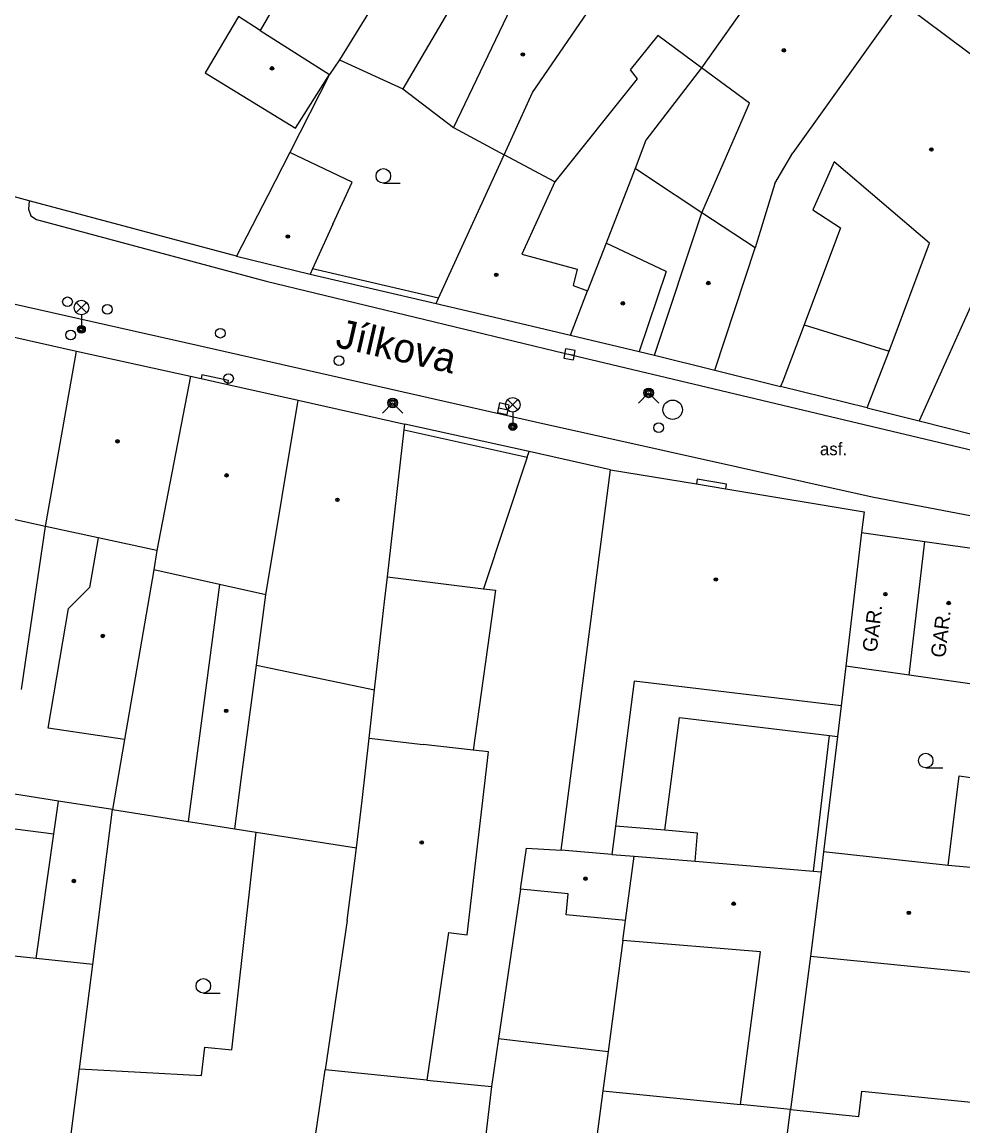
# Model space of a CAD drawing. Extents: x -596229 to -595156, y -1161237 to -1159376.
# Drawn here: x -595295.2 to -595246.6, y -1160940.1 to -1160883.1 of the extents above; entities that cross this region are included whole.
import ezdxf

# ---------------------------------------------------------------- set-up
doc = ezdxf.new("R2010")
doc.units = 0
for name, color, linetype in [('DOP - kresba z DSPS bez souradnic', 7, 'Continuous'), ('DOP - rozhrani ploch obecne', 7, 'Continuous'), ('Level 27', 7, 'Continuous'), ('Level 28', 7, 'Continuous'), ('Level 31', 7, 'Continuous'), ('Level 33', 7, 'Continuous'), ('Level 36', 7, 'Continuous'), ('Level 39', 7, 'Continuous'), ('Nazvy ulic', 7, 'Continuous'), ('Specificka linie pasportu komunikaci', 7, 'Continuous'), ('TM - budovy zdene_ betonove - VP', 7, 'Continuous'), ('TM - komunikace - VP', 7, 'Continuous'), ('TM - letecke snimky - pomocna linie', 7, 'Continuous'), ('TM - plot drateny_ kovovy - VP', 7, 'Continuous'), ('TM - plot dreveny - VP', 7, 'Continuous'), ('TM - podezdivka plotu - VP', 7, 'Continuous'), ('TM - popis objektu', 7, 'Continuous'), ('TM - popis povrchu', 7, 'Continuous'), ('TM - rozhrani ploch obecne - VP', 7, 'Continuous')]:
    doc.layers.add(name, color=color, linetype=linetype)

msp = doc.modelspace()

# ---------------------------------------------------------------- linework, layer by layer
at = {"layer": 'DOP - kresba z DSPS bez souradnic'}
for points in [[(-595272.54, -1160881.47), (-595275.52, -1160886.58)], [(-595269.1, -1160905.59), (-595271.37, -1160912.38)], [(-595262.01, -1160924.85), (-595261.25, -1160919.03)], [(-595261.25, -1160919.03), (-595253.5, -1160919.95)], [(-595254.33, -1160926.96), (-595253.5, -1160919.95)], [(-595253.5, -1160919.95), (-595253.1, -1160920)], [(-595296.22, -1160924.68), (-595293.53, -1160925.04)], [(-595262.01, -1160924.85), (-595264.55, -1160924.64)], [(-595260.31, -1160924.99), (-595262.01, -1160924.85)], [(-595260.43, -1160926.45), (-595260.31, -1160924.99)]]:
    msp.add_lwpolyline(points, dxfattribs=at)
at = {"layer": 'DOP - rozhrani ploch obecne'}
for points in [[(-595278.8, -1160885.08), (-595275.52, -1160886.58)], [(-595260.12, -1160885.49), (-595262.98, -1160889.23)], [(-595279.31, -1160885.83), (-595281.36, -1160889.86)], [(-595275.52, -1160886.58), (-595272.91, -1160888.58)], [(-595262.98, -1160889.23), (-595263.54, -1160890.68)], [(-595263.54, -1160890.68), (-595265.03, -1160894.54)], [(-595262.79, -1160891.18), (-595263.54, -1160890.68)], [(-595260.09, -1160892.97), (-595262.79, -1160891.18)], [(-595294.81, -1160914.88), (-595293.97, -1160909.16)], [(-595295.21, -1160917.59), (-595294.81, -1160914.88)], [(-595277.27, -1160920.1), (-595276.98, -1160917.6)], [(-595252.91, -1160918.42), (-595253.1, -1160920)], [(-595289.88, -1160920.17), (-595290.5, -1160923.78)], [(-595253.1, -1160920), (-595253.81, -1160925.96)], [(-595247.39, -1160926.67), (-595246.81, -1160922.04)], [(-595246.81, -1160922.04), (-595243.94, -1160922.46)], [(-595293.29, -1160923.34), (-595295.99, -1160922.92)], [(-595290.5, -1160923.78), (-595286.6, -1160924.4)], [(-595269.46, -1160927.89), (-595270.58, -1160935.59)], [(-595264.17, -1160930.54), (-595264.93, -1160936.27)]]:
    msp.add_lwpolyline(points, dxfattribs=at)
at = {"layer": 'Level 27'}
for p, q in [((-595267.166, -1160900.236), (-595266.674, -1160900.324)), ((-595270.585, -1160903.038), (-595270.095, -1160903.142))]:
    msp.add_line(p, q, dxfattribs=at)
for points in [[(-595267.21, -1160900.482), (-595266.718, -1160900.57), (-595266.63, -1160900.078), (-595267.122, -1160899.99)], [(-595270.637, -1160903.282), (-595270.148, -1160903.387), (-595270.043, -1160902.898), (-595270.532, -1160902.793)]]:
    msp.add_lwpolyline(points, close=True, dxfattribs=at)
msp.add_circle((-595261.6, -1160903.14), 0.5, dxfattribs=at)
at = {"layer": 'Level 28'}
for centre in [(-595292.83, -1160897.57), (-595290.77, -1160897.96), (-595284.94, -1160899.19), (-595278.82, -1160900.61), (-595262.32, -1160904.07)]:
    msp.add_circle(centre, 0.25, dxfattribs=at)
at = {"layer": 'Level 31'}
for points in [[(-595263.37, -1160902.8), (-595262.84, -1160902.27), (-595262.31, -1160902.8)], [(-595276.58, -1160903.32), (-595276.05, -1160902.79), (-595275.52, -1160903.32)]]:
    msp.add_lwpolyline(points, dxfattribs=at)
for centre, radius in [((-595292.67, -1160899.28), 0.25), ((-595284.52, -1160901.53), 0.25), ((-595262.84, -1160902.27), 0.25), ((-595262.84, -1160902.27), 0.18), ((-595276.05, -1160902.79), 0.25), ((-595276.05, -1160902.79), 0.18), ((-595262.84, -1160902.27), 0.11), ((-595276.05, -1160902.79), 0.11)]:
    msp.add_circle(centre, radius, dxfattribs=at)
at = {"layer": 'Level 33'}
for p, q in [((-595292.375, -1160898.13), (-595291.845, -1160897.6)), ((-595292.375, -1160897.6), (-595291.845, -1160898.13)), ((-595292.11, -1160898.24), (-595292.11, -1160898.99)), ((-595270.115, -1160903.15), (-595269.585, -1160902.62)), ((-595270.115, -1160902.62), (-595269.585, -1160903.15)), ((-595269.85, -1160903.26), (-595269.85, -1160904.01))]:
    msp.add_line(p, q, dxfattribs=at)
for centre, radius in [((-595292.11, -1160897.865), 0.375), ((-595292.11, -1160898.99), 0.2), ((-595292.11, -1160898.99), 0.145), ((-595292.11, -1160898.99), 0.0876), ((-595269.85, -1160902.885), 0.375), ((-595269.85, -1160904.01), 0.2), ((-595269.85, -1160904.01), 0.145), ((-595269.85, -1160904.01), 0.0876)]:
    msp.add_circle(centre, radius, dxfattribs=at)
at = {"layer": 'Level 36'}
for p, q in [((-595276.53, -1160891.445), (-595275.655, -1160891.445)), ((-595248.54, -1160921.625), (-595247.665, -1160921.625)), ((-595285.82, -1160933.255), (-595284.945, -1160933.255))]:
    msp.add_line(p, q, dxfattribs=at)
for centre in [(-595276.53, -1160891.07), (-595248.54, -1160921.25), (-595285.82, -1160932.88)]:
    msp.add_circle(centre, 0.375, dxfattribs=at)
at = {"layer": 'Level 39'}
for centre, radius in [((-595269.33, -1160884.8), 0.09), ((-595269.33, -1160884.8), 0.0398), ((-595255.86, -1160884.59), 0.09), ((-595255.86, -1160884.59), 0.0398), ((-595282.28, -1160885.52), 0.09), ((-595282.28, -1160885.52), 0.0398), ((-595248.25, -1160889.71), 0.09), ((-595248.25, -1160889.71), 0.0398), ((-595281.46, -1160894.2), 0.09), ((-595281.46, -1160894.2), 0.0398), ((-595270.7, -1160896.18), 0.09), ((-595270.7, -1160896.18), 0.0398), ((-595259.76, -1160896.6), 0.09), ((-595259.76, -1160896.6), 0.0398), ((-595264.17, -1160897.65), 0.09), ((-595264.17, -1160897.65), 0.0398), ((-595290.25, -1160904.77), 0.09), ((-595290.25, -1160904.77), 0.0398), ((-595284.62, -1160906.53), 0.09), ((-595284.62, -1160906.53), 0.0398), ((-595278.9, -1160907.79), 0.09), ((-595278.9, -1160907.79), 0.0398), ((-595259.37, -1160911.9), 0.09), ((-595259.37, -1160911.9), 0.0398), ((-595250.62, -1160912.66), 0.09), ((-595250.62, -1160912.66), 0.0398), ((-595247.36, -1160913.12), 0.09), ((-595247.36, -1160913.12), 0.0398), ((-595291.01, -1160914.82), 0.09), ((-595291.01, -1160914.82), 0.0398), ((-595284.64, -1160918.68), 0.09), ((-595284.64, -1160918.68), 0.0398), ((-595274.55, -1160925.48), 0.09), ((-595274.55, -1160925.48), 0.0398), ((-595292.5, -1160927.47), 0.09), ((-595292.5, -1160927.47), 0.0398), ((-595266.1, -1160927.35), 0.09), ((-595266.1, -1160927.35), 0.0398), ((-595258.45, -1160928.64), 0.09), ((-595258.45, -1160928.64), 0.0398), ((-595249.41, -1160929.11), 0.09), ((-595249.41, -1160929.11), 0.0398)]:
    msp.add_circle(centre, radius, dxfattribs=at)
at = {"layer": 'Specificka linie pasportu komunikaci'}
for points in [[(-595284.56, -1160901.84), (-595284.52, -1160901.64), (-595285.89, -1160901.34), (-595285.93, -1160901.53)], [(-595258.86, -1160907.23), (-595258.82, -1160906.99), (-595260.33, -1160906.73), (-595260.37, -1160906.97)]]:
    msp.add_lwpolyline(points, dxfattribs=at)
at = {"layer": 'TM - budovy zdene_ betonove - VP'}
for points in [[(-595254.96, -1160878.21), (-595260.12, -1160885.49)], [(-595280.53, -1160879.49), (-595282.89, -1160883.56)], [(-595276.8, -1160881.83), (-595278.8, -1160885.08)], [(-595269.77, -1160881.99), (-595272.91, -1160888.58)], [(-595268.83, -1160886.77), (-595265.41, -1160881.75)], [(-595249.82, -1160882.08), (-595255.39, -1160889.88)], [(-595249.82, -1160882.08), (-595240.47, -1160889.07)], [(-595284.01, -1160882.85), (-595285.73, -1160885.75)], [(-595282.89, -1160883.56), (-595284.01, -1160882.85)], [(-595282.89, -1160883.56), (-595279.31, -1160885.83)], [(-595262.36, -1160883.83), (-595263.8, -1160885.6)], [(-595260.12, -1160885.49), (-595262.36, -1160883.83)], [(-595278.8, -1160885.08), (-595279.31, -1160885.83)], [(-595257.64, -1160887.32), (-595260.12, -1160885.49)], [(-595285.73, -1160885.75), (-595281.07, -1160888.6)], [(-595281.07, -1160888.6), (-595279.31, -1160885.83)], [(-595263.43, -1160886.06), (-595267.68, -1160891.38)], [(-595263.8, -1160885.6), (-595263.43, -1160886.06)], [(-595270.3, -1160889.98), (-595268.83, -1160886.77)], [(-595258.19, -1160888.59), (-595257.64, -1160887.32)], [(-595272.91, -1160888.58), (-595270.3, -1160889.98)], [(-595260.09, -1160892.97), (-595258.19, -1160888.59)], [(-595281.36, -1160889.86), (-595282.5, -1160892.09)], [(-595278.14, -1160891.4), (-595281.36, -1160889.86)], [(-595272.29, -1160894.33), (-595270.3, -1160889.98)], [(-595267.68, -1160891.38), (-595270.3, -1160889.98)], [(-595256.32, -1160891.47), (-595255.39, -1160889.88)], [(-595253.26, -1160890.34), (-595254.36, -1160892.83)], [(-595248.34, -1160894.54), (-595253.26, -1160890.34)], [(-595279.13, -1160893.56), (-595278.14, -1160891.4)], [(-595267.68, -1160891.38), (-595269.39, -1160895.11)], [(-595256.32, -1160891.47), (-595257.35, -1160894.79)], [(-595282.5, -1160892.09), (-595284.1, -1160895.22)], [(-595262.53, -1160900.32), (-595260.09, -1160892.97)], [(-595257.35, -1160894.79), (-595260.09, -1160892.97)], [(-595254.36, -1160892.83), (-595252.94, -1160893.75)], [(-595279.13, -1160893.56), (-595280.18, -1160895.86)], [(-595252.94, -1160893.75), (-595254.81, -1160898.75)], [(-595273.69, -1160897.38), (-595272.29, -1160894.33)], [(-595265.03, -1160894.54), (-595265.99, -1160897.01)], [(-595261.94, -1160896), (-595265.03, -1160894.54)], [(-595250.42, -1160900.12), (-595248.34, -1160894.54)], [(-595284.1, -1160895.22), (-595280.31, -1160896.14)], [(-595269.39, -1160895.11), (-595266.52, -1160895.88)], [(-595259.43, -1160901.09), (-595257.35, -1160894.79)], [(-595280.18, -1160895.86), (-595280.31, -1160896.14)], [(-595266.52, -1160895.88), (-595266.74, -1160896.72)], [(-595261.94, -1160896), (-595263.32, -1160900.13)], [(-595266.74, -1160896.72), (-595265.99, -1160897.01)], [(-595245.63, -1160896.48), (-595248.88, -1160903.72)], [(-595273.81, -1160897.65), (-595273.69, -1160897.38)], [(-595266.87, -1160899.29), (-595265.99, -1160897.01)], [(-595273.81, -1160897.65), (-595271.08, -1160898.3)], [(-595271.08, -1160898.3), (-595266.87, -1160899.29)], [(-595298.11, -1160898.83), (-595292.36, -1160900.11)], [(-595254.81, -1160898.75), (-595255.92, -1160901.66)], [(-595254.81, -1160898.75), (-595250.42, -1160900.12)], [(-595266.87, -1160899.29), (-595263.32, -1160900.13)], [(-595293.97, -1160909.16), (-595292.36, -1160900.11)], [(-595292.36, -1160900.11), (-595286.49, -1160901.41)], [(-595262.53, -1160900.32), (-595259.43, -1160901.09)], [(-595251.46, -1160902.77), (-595250.42, -1160900.12)], [(-595286.49, -1160901.41), (-595288.22, -1160910.41)], [(-595286.49, -1160901.41), (-595285.93, -1160901.53)], [(-595259.43, -1160901.09), (-595256.03, -1160901.94)], [(-595285.93, -1160901.53), (-595284.56, -1160901.84)], [(-595284.56, -1160901.84), (-595280.93, -1160902.65)], [(-595255.92, -1160901.66), (-595256.03, -1160901.94)], [(-595251.57, -1160903.05), (-595256.03, -1160901.94)], [(-595282.6, -1160912.69), (-595280.93, -1160902.65)], [(-595280.93, -1160902.65), (-595275.42, -1160903.88)], [(-595251.57, -1160903.05), (-595251.46, -1160902.77)], [(-595251.57, -1160903.05), (-595248.88, -1160903.72)], [(-595248.88, -1160903.72), (-595246.02, -1160904.43)], [(-595276.32, -1160911.76), (-595275.45, -1160904.18)], [(-595275.45, -1160904.18), (-595275.42, -1160903.88)], [(-595267.36, -1160925.88), (-595264.8, -1160906.24)], [(-595264.8, -1160906.24), (-595260.37, -1160906.97)], [(-595260.37, -1160906.97), (-595258.86, -1160907.23)], [(-595258.86, -1160907.23), (-595251.72, -1160908.41)], [(-595293.97, -1160909.16), (-595297.17, -1160908.47)], [(-595251.72, -1160908.41), (-595251.85, -1160909.48)], [(-595291.25, -1160909.75), (-595293.97, -1160909.16)], [(-595251.85, -1160909.48), (-595252.67, -1160916.38)], [(-595251.85, -1160909.48), (-595248.58, -1160909.94)], [(-595291.25, -1160909.75), (-595291.69, -1160912.31)], [(-595288.22, -1160910.41), (-595291.25, -1160909.75)], [(-595249.4, -1160916.84), (-595248.58, -1160909.94)], [(-595248.58, -1160909.94), (-595245.32, -1160910.4)], [(-595288.22, -1160910.41), (-595288.38, -1160911.41)], [(-595288.38, -1160911.41), (-595289.88, -1160920.17)], [(-595284.99, -1160912.16), (-595288.38, -1160911.41)], [(-595276.47, -1160913.06), (-595276.32, -1160911.76)], [(-595291.69, -1160912.31), (-595292.77, -1160913.4)], [(-595284.99, -1160912.16), (-595286.6, -1160924.4)], [(-595282.6, -1160912.69), (-595284.99, -1160912.16)], [(-595283.08, -1160916.32), (-595282.6, -1160912.69)], [(-595293.82, -1160919.57), (-595292.77, -1160913.4)], [(-595276.57, -1160913.96), (-595276.47, -1160913.06)], [(-595276.98, -1160917.6), (-595276.57, -1160913.96)], [(-595283.86, -1160922.23), (-595283.08, -1160916.32)], [(-595283.08, -1160916.32), (-595276.98, -1160917.6)], [(-595252.67, -1160916.38), (-595252.91, -1160918.42)], [(-595249.4, -1160916.84), (-595252.67, -1160916.38)], [(-595246.14, -1160917.31), (-595249.4, -1160916.84)], [(-595263.58, -1160917.15), (-595264.55, -1160924.64)], [(-595252.91, -1160918.42), (-595263.58, -1160917.15)], [(-595289.88, -1160920.17), (-595293.82, -1160919.57)], [(-595277.63, -1160923.31), (-595277.27, -1160920.1)], [(-595277.27, -1160920.1), (-595274.47, -1160920.42)], [(-595271.89, -1160920.71), (-595274.47, -1160920.42)], [(-595272.21, -1160930.24), (-595271.11, -1160920.8)], [(-595271.11, -1160920.8), (-595271.89, -1160920.71)], [(-595284.19, -1160924.77), (-595283.86, -1160922.23)], [(-595293.53, -1160925.04), (-595293.29, -1160923.34)], [(-595290.5, -1160923.78), (-595293.29, -1160923.34)], [(-595277.91, -1160925.75), (-595277.63, -1160923.31)], [(-595291.52, -1160931.78), (-595290.5, -1160923.78)], [(-595286.6, -1160924.4), (-595285.94, -1160924.5)], [(-595285.94, -1160924.5), (-595284.19, -1160924.77)], [(-595264.55, -1160924.64), (-595264.74, -1160926.1)], [(-595294.45, -1160931.47), (-595293.53, -1160925.04)], [(-595283.1, -1160924.94), (-595277.91, -1160925.75)], [(-595278.39, -1160929.5), (-595277.91, -1160925.75)], [(-595269.46, -1160927.89), (-595269.15, -1160925.77)], [(-595269.15, -1160925.77), (-595267.36, -1160925.88)], [(-595264.74, -1160926.1), (-595267.36, -1160925.88)], [(-595253.81, -1160925.96), (-595253.93, -1160926.99)], [(-595247.39, -1160926.67), (-595253.81, -1160925.96)], [(-595264.74, -1160926.1), (-595263.59, -1160926.19)], [(-595264.03, -1160929.51), (-595263.59, -1160926.19)], [(-595263.59, -1160926.19), (-595260.43, -1160926.45)], [(-595260.43, -1160926.45), (-595254.33, -1160926.96)], [(-595253.93, -1160926.99), (-595254.49, -1160931.35)], [(-595254.33, -1160926.96), (-595253.93, -1160926.99)], [(-595244.5, -1160926.92), (-595247.39, -1160926.67)], [(-595266.99, -1160928.13), (-595269.46, -1160927.89)], [(-595267.1, -1160929.22), (-595266.99, -1160928.13)], [(-595264.03, -1160929.51), (-595267.1, -1160929.22)], [(-595278.39, -1160929.5), (-595279.53, -1160937.21)], [(-595264.17, -1160930.54), (-595264.03, -1160929.51)], [(-595273.16, -1160930.13), (-595274.28, -1160937.74)], [(-595273.16, -1160930.13), (-595272.21, -1160930.24)], [(-595257.07, -1160931.13), (-595264.17, -1160930.54)], [(-595258.1, -1160939.01), (-595257.07, -1160931.13)], [(-595294.45, -1160931.47), (-595297.06, -1160931.19)], [(-595291.52, -1160931.78), (-595294.45, -1160931.47)], [(-595254.49, -1160931.35), (-595255.52, -1160939.27)], [(-595254.49, -1160931.35), (-595245.16, -1160932.28)], [(-595291.61, -1160932.44), (-595291.52, -1160931.78)], [(-595292.21, -1160937.17), (-595291.61, -1160932.44)], [(-595270.58, -1160935.59), (-595270.95, -1160938.08)], [(-595270.58, -1160935.59), (-595264.93, -1160936.27)], [(-595264.93, -1160936.27), (-595265.2, -1160938.3)], [(-595293.15, -1160944.54), (-595292.21, -1160937.17)], [(-595279.77, -1160938.86), (-595279.53, -1160937.21)], [(-595274.28, -1160937.74), (-595279.53, -1160937.21)], [(-595274.28, -1160937.74), (-595270.95, -1160938.08)], [(-595270.95, -1160938.08), (-595271.96, -1160946.67)], [(-595265.2, -1160938.3), (-595266.38, -1160947.19)], [(-595265.2, -1160938.3), (-595258.1, -1160939.01)], [(-595252, -1160939.62), (-595251.83, -1160938.32)], [(-595251.83, -1160938.32), (-595238.53, -1160939.65)], [(-595280.8, -1160945.85), (-595279.77, -1160938.86)], [(-595255.52, -1160939.27), (-595258.1, -1160939.01)], [(-595256.66, -1160948.09), (-595255.52, -1160939.27)], [(-595255.52, -1160939.27), (-595252, -1160939.62)]]:
    msp.add_lwpolyline(points, dxfattribs=at)
at = {"layer": 'TM - komunikace - VP'}
for points in [[(-595353.12, -1160884.8), (-595343.53, -1160886.91), (-595316.34, -1160893.01), (-595286.05, -1160899.83), (-595268.67, -1160903.76), (-595251.31, -1160907.63), (-595245.08, -1160908.82)], [(-595294.8, -1160892.36), (-595294.84, -1160892.78), (-595294.72, -1160893.14), (-595294.43, -1160893.32), (-595282.58, -1160896.5), (-595267.2, -1160900.22), (-595245.36, -1160905.41)]]:
    msp.add_lwpolyline(points, dxfattribs=at)
at = {"layer": 'TM - letecke snimky - pomocna linie'}
for points in [[(-595276.32, -1160911.76), (-595271.37, -1160912.38)], [(-595271.37, -1160912.38), (-595270.74, -1160912.46), (-595271.89, -1160920.71)], [(-595284.19, -1160924.77), (-595283.1, -1160924.94)], [(-595292.21, -1160937.17), (-595285.91, -1160937.5), (-595285.75, -1160936.04), (-595284.35, -1160936.19), (-595283.1, -1160924.94)]]:
    msp.add_lwpolyline(points, dxfattribs=at)
at = {"layer": 'TM - plot drateny_ kovovy - VP'}
for points in [[(-595273.69, -1160897.38), (-595280.18, -1160895.86)], [(-595275.45, -1160904.18), (-595269.1, -1160905.59)], [(-595269.1, -1160905.59), (-595269.01, -1160905.3)]]:
    msp.add_lwpolyline(points, dxfattribs=at)
at = {"layer": 'TM - plot dreveny - VP'}
for points in [[(-595294.8, -1160892.36), (-595297.81, -1160891.55)], [(-595284.1, -1160895.22), (-595294.8, -1160892.36)]]:
    msp.add_lwpolyline(points, dxfattribs=at)
at = {"layer": 'TM - podezdivka plotu - VP'}
for points in [[(-595280.31, -1160896.14), (-595273.81, -1160897.65)], [(-595269.01, -1160905.3), (-595275.42, -1160903.88)], [(-595264.8, -1160906.24), (-595269.01, -1160905.3)]]:
    msp.add_lwpolyline(points, dxfattribs=at)
at = {"layer": 'TM - rozhrani ploch obecne - VP'}
msp.add_lwpolyline([(-595263.32, -1160900.13), (-595262.53, -1160900.32)], dxfattribs=at)

# ---------------------------------------------------------------- texts
at = {"layer": 'Nazvy ulic'}
msp.add_text('Jílkova', height=1.5, rotation=347.1242, dxfattribs=at).set_placement((-595279.059, -1160899.889))
at = {"layer": 'TM - popis objektu'}
for p in [(-595251.07, -1160915.68), (-595247.54, -1160915.97)]:
    msp.add_text('GAR.', height=0.75, rotation=83.15, dxfattribs=at).set_placement(p)
at = {"layer": 'TM - popis povrchu'}
msp.add_text('asf.', height=0.65, dxfattribs=at).set_placement((-595254, -1160905.49))

doc.saveas('drawing.dxf')
